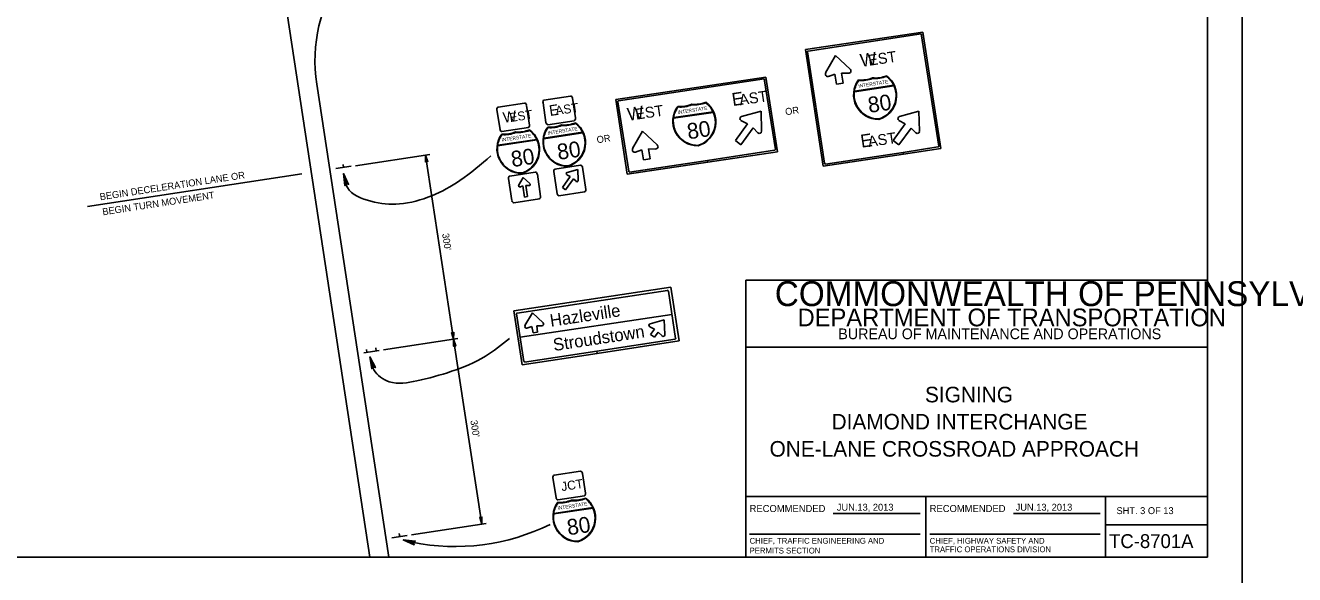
# Model space of a CAD drawing. Extents: x 644898 to 648326, y 298294 to 300670.
# Drawn here: x 646894 to 647444, y 300084 to 300322 of the extents above; entities that cross this region are included whole.
import ezdxf

# ---------------------------------------------------------------- set-up
doc = ezdxf.new("R2010")
doc.units = 0
for name, color, linetype in [('1', 7, 'Continuous'), ('2', 7, 'Continuous'), ('XCS-GRID-MIN', 7, 'Continuous')]:
    doc.layers.add(name, color=color, linetype=linetype)

msp = doc.modelspace()

# ---------------------------------------------------------------- linework, layer by layer
at = {"layer": '1'}
for p, q in [((647406.32, 300091.49), (647406.32, 300655.49)), ((647206.32, 300091.49), (647206.32, 300211.49)), ((647206.32, 300211.49), (647406.32, 300211.49)), ((647406.32, 300182.49), (647206.32, 300182.49)), ((647206.32, 300117.87), (647406.32, 300117.87)), ((647284.32, 300117.87), (647284.32, 300091.49)), ((647362.2, 300091.49), (647362.2, 300117.87)), ((647244.26, 300110.44), (647281.88, 300110.44)), ((647322.26, 300110.44), (647359.88, 300110.44)), ((647362.2, 300105.49), (647406.32, 300105.49)), ((647208.01, 300101.54), (647281.88, 300101.54)), ((647286.01, 300101.54), (647359.88, 300101.54)), ((647406.32, 300091.49), (646620.32, 300091.49)), ((646620.32, 300091.49), (647206.32, 300091.49))]:
    msp.add_line(p, q, dxfattribs=at)
at = {"layer": '2'}
for p, q in [((647006.82, 300332.49), (647043.57, 300091.49)), ((647232.22, 300311.27), (647283.08, 300318.83)), ((647289.94, 300269.47), (647282.35, 300318.16)), ((647283.08, 300318.83), (647290.78, 300268.45)), ((647239.83, 300260.87), (647232.21, 300311.27)), ((647233.13, 300310.28), (647240.47, 300262.09)), ((647240.93, 300301.19), (647245.17, 300308.78)), ((647245.17, 300308.78), (647251.58, 300302.8)), ((647244.96, 300300.69), (647242.12, 300299.62)), ((647245.63, 300296.32), (647244.96, 300300.69)), ((647247.84, 300301.1), (647248.51, 300296.74)), ((647250.96, 300301.03), (647247.84, 300301.1)), ((647020.57, 300296.24), (647051.7, 300091.49)), ((647150.08, 300289.69), (647215.05, 300299.35)), ((647219.22, 300268.08), (647214.33, 300298.67)), ((647215.05, 300299.35), (647220.07, 300267.06)), ((647248.51, 300296.74), (647245.63, 300296.32)), ((647253.41, 300293), (647270.54, 300295.54)), ((647270.48, 300295.8), (647253.43, 300293.28)), ((647255.31, 300297.86), (647255.31, 300297.86)), ((647261.31, 300298.78), (647261.31, 300298.78)), ((647118.95, 300289.37), (647130.45, 300291.12)), ((647131.32, 300290.24), (647132.57, 300281.74)), ((647155.01, 300257.38), (647150.08, 300289.69)), ((647099.95, 300276.74), (647098.57, 300285.24)), ((647099.07, 300286.37), (647110.57, 300288.12)), ((647111.32, 300287.12), (647112.7, 300278.62)), ((647119.82, 300279.74), (647118.57, 300288.24)), ((647125.57, 300284.99), (647125.57, 300284.99)), ((647150.99, 300288.7), (647155.7, 300258.62)), ((647175.1, 300281.56), (647192.23, 300284.1)), ((647192.16, 300284.37), (647175.12, 300281.85)), ((647176.99, 300286.43), (647176.99, 300286.43)), ((647183, 300287.35), (647183, 300287.35)), ((647212.97, 300284.64), (647204.51, 300282.36)), ((647213.2, 300275.96), (647212.97, 300284.64)), ((647281.37, 300284.63), (647272.91, 300282.35)), ((647281.6, 300275.95), (647281.37, 300284.63)), ((647105.57, 300281.99), (647105.57, 300281.99)), ((647132.07, 300280.49), (647120.57, 300278.74)), ((647126.57, 300278.49), (647126.57, 300278.49)), ((647132.57, 300279.37), (647132.57, 300279.37)), ((647207.03, 300279.16), (647201.86, 300271.88)), ((647204.28, 300280.53), (647207.03, 300279.16)), ((647275.42, 300279.15), (647270.25, 300271.87)), ((647272.68, 300280.52), (647275.42, 300279.15)), ((647112.2, 300277.49), (647100.7, 300275.74)), ((647100.82, 300274.49), (647100.82, 300274.49)), ((647106.7, 300275.37), (647106.7, 300275.37)), ((647112.7, 300276.24), (647112.7, 300276.24)), ((647135.7, 300275.49), (647118.82, 300272.87)), ((647118.82, 300272.62), (647135.82, 300275.24)), ((647120.7, 300277.49), (647120.7, 300277.49)), ((647157.35, 300268.38), (647161.58, 300275.97)), ((647161.58, 300275.97), (647168, 300269.99)), ((647204.21, 300270.09), (647209.54, 300277.33)), ((647209.54, 300277.33), (647211.6, 300275.27)), ((647272.61, 300270.08), (647277.94, 300277.32)), ((647277.94, 300277.32), (647279.99, 300275.26)), ((647098.82, 300269.62), (647115.95, 300272.24)), ((647115.82, 300272.37), (647098.95, 300269.87)), ((647127.95, 300269.62), (647127.95, 300269.62)), ((647161.38, 300267.88), (647158.54, 300266.82)), ((647162.05, 300263.51), (647161.38, 300267.88)), ((647164.25, 300268.29), (647164.92, 300263.94)), ((647167.38, 300268.23), (647164.25, 300268.29)), ((647189.74, 300263.29), (647218.83, 300267.79)), ((647201.86, 300271.88), (647204.21, 300270.09)), ((647270.25, 300271.87), (647272.61, 300270.08)), ((647274.56, 300266.78), (647289.56, 300269.13)), ((647290.78, 300268.45), (647274.67, 300266.05)), ((647037.32, 300260.99), (647069.57, 300265.87)), ((647079.82, 300185.87), (647067.7, 300265.62)), ((647108.07, 300266.62), (647108.07, 300266.62)), ((647189.85, 300262.56), (647155.01, 300257.38)), ((647156.05, 300258.21), (647189.74, 300263.29)), ((647164.92, 300263.94), (647162.05, 300263.51)), ((647189.85, 300262.56), (647189.74, 300263.29)), ((647189.74, 300263.29), (647189.85, 300262.56)), ((647220.07, 300267.06), (647189.85, 300262.56)), ((647274.67, 300266.05), (647239.83, 300260.87)), ((647240.87, 300261.71), (647274.56, 300266.78)), ((647274.67, 300266.05), (647274.56, 300266.78)), ((647274.56, 300266.78), (647274.67, 300266.05)), ((646921.2, 300243.37), (647014.07, 300257.49)), ((647026.2, 300259.24), (647026.2, 300259.24)), ((647035.45, 300260.74), (647028.82, 300259.74)), ((647032.07, 300260.24), (647031.95, 300261.49)), ((647104.2, 300256.49), (647115.2, 300258.24)), ((647116.07, 300257.37), (647117.45, 300247.74)), ((647124.7, 300248.87), (647123.2, 300258.49)), ((647123.7, 300259.49), (647134.7, 300261.24)), ((647130.32, 300256.37), (647126.95, 300251.62)), ((647128.82, 300257.12), (647130.32, 300256.37)), ((647133.57, 300259.37), (647128.95, 300258.12)), ((647133.7, 300254.62), (647133.57, 300259.37)), ((647135.57, 300260.37), (647137.07, 300250.74)), ((647105.07, 300245.87), (647103.57, 300255.49)), ((647107.95, 300252.49), (647109.95, 300255.87)), ((647109.95, 300255.87), (647107.95, 300252.49)), ((647109.82, 300252.24), (647108.45, 300251.74)), ((647108.45, 300251.74), (647109.82, 300252.24)), ((647110.57, 300247.37), (647109.82, 300252.24)), ((647109.82, 300252.24), (647110.57, 300247.37)), ((647109.95, 300255.87), (647112.82, 300253.24)), ((647112.82, 300253.24), (647109.95, 300255.87)), ((647112.45, 300252.37), (647111.07, 300252.37)), ((647111.07, 300252.37), (647111.82, 300247.62)), ((647111.82, 300247.62), (647111.07, 300252.37)), ((647111.07, 300252.37), (647112.45, 300252.37)), ((647126.95, 300251.62), (647128.2, 300250.62)), ((647128.2, 300250.62), (647131.7, 300255.37)), ((647130.07, 300254.62), (647130.07, 300254.62)), ((647131.7, 300255.37), (647132.82, 300254.24)), ((647116.95, 300246.62), (647105.95, 300244.99)), ((647111.82, 300247.62), (647110.57, 300247.37)), ((647110.57, 300247.37), (647111.82, 300247.62)), ((647136.45, 300249.74), (647125.45, 300247.99)), ((647173.82, 300208.49), (647105.82, 300198.24)), ((647107.32, 300197.24), (647172.45, 300206.99)), ((647172.82, 300206.74), (647175.95, 300186.24)), ((647177.45, 300185.12), (647173.82, 300208.49)), ((647105.82, 300198.24), (647109.45, 300174.87)), ((647110.2, 300176.24), (647107.07, 300196.87)), ((647108.57, 300186.74), (647174.32, 300196.62)), ((647113.95, 300197.37), (647110.7, 300191.87)), ((647113.95, 300197.37), (647110.7, 300191.87)), ((647118.57, 300192.99), (647113.95, 300197.37)), ((647118.57, 300192.99), (647113.95, 300197.37)), ((647111.57, 300190.74), (647113.7, 300191.37)), ((647111.57, 300190.74), (647113.7, 300191.37)), ((647113.7, 300191.37), (647114.2, 300188.62)), ((647113.7, 300191.37), (647114.2, 300188.62)), ((647116.2, 300188.99), (647115.82, 300191.74)), ((647115.82, 300191.74), (647118.07, 300191.62)), ((647116.2, 300188.99), (647115.82, 300191.74)), ((647115.82, 300191.74), (647118.07, 300191.62)), ((647141.57, 300191.62), (647141.57, 300191.62)), ((647166.82, 300190.24), (647164.82, 300191.24)), ((647166.82, 300190.24), (647164.82, 300191.24)), ((647164.95, 300192.62), (647171.07, 300194.24)), ((647164.95, 300192.62), (647171.07, 300194.24)), ((647171.07, 300194.24), (647164.95, 300192.62)), ((647164.95, 300192.62), (647171.07, 300194.24)), ((647164.95, 300192.62), (647171.07, 300194.24)), ((647171.07, 300194.24), (647164.95, 300192.62)), ((647165.07, 300187.99), (647166.82, 300190.24)), ((647165.07, 300187.99), (647166.82, 300190.24)), ((647171.07, 300194.24), (647171.32, 300187.87)), ((647171.07, 300194.24), (647171.32, 300187.87)), ((647049.45, 300181.24), (647081.7, 300186.24)), ((647092.07, 300105.87), (647079.82, 300185.87)), ((647114.2, 300188.62), (647116.2, 300188.99)), ((647114.2, 300188.62), (647116.2, 300188.99)), ((647175.7, 300185.87), (647141.88, 300180.74)), ((647142.03, 300179.78), (647177.45, 300185.12)), ((647166.82, 300186.74), (647165.07, 300187.99)), ((647166.82, 300186.74), (647165.07, 300187.99)), ((647168.45, 300188.99), (647166.82, 300186.74)), ((647168.45, 300188.99), (647166.82, 300186.74)), ((647170.07, 300187.37), (647168.45, 300188.99)), ((647170.07, 300187.37), (647168.45, 300188.99)), ((647170.07, 300187.37), (647170.07, 300187.37)), ((647038.32, 300179.62), (647038.32, 300179.62)), ((647047.57, 300180.99), (647040.95, 300179.99)), ((647042.2, 300180.24), (647042.07, 300181.49)), ((647046.2, 300180.74), (647046.07, 300182.12)), ((647109.45, 300174.87), (647142.03, 300179.78)), ((647141.88, 300180.74), (647110.57, 300175.99)), ((647141.88, 300180.74), (647142.03, 300179.78)), ((647142.03, 300179.78), (647141.88, 300180.74)), ((647124.2, 300117.37), (647122.82, 300125.87)), ((647123.32, 300126.99), (647134.82, 300128.74)), ((647135.57, 300127.74), (647136.95, 300119.24)), ((647129.82, 300122.49), (647129.82, 300122.49)), ((647136.45, 300118.12), (647124.95, 300116.37)), ((647125.07, 300115.12), (647125.07, 300115.12)), ((647130.95, 300115.99), (647130.95, 300115.99)), ((647136.95, 300116.87), (647136.95, 300116.87)), ((647140.07, 300112.99), (647123.2, 300110.49)), ((647123.2, 300110.24), (647140.2, 300112.74)), ((647061.57, 300101.24), (647093.95, 300106.12)), ((647050.45, 300099.87), (647050.45, 300099.87)), ((647050.45, 300099.49), (647050.45, 300099.49)), ((647059.7, 300100.87), (647053.07, 300099.87)), ((647056.45, 300100.37), (647056.2, 300101.74))]:
    msp.add_line(p, q, dxfattribs=at)
for points in [[(647282.35, 300318.16), (647233.42, 300310.63)], [(647214.33, 300298.67), (647151.28, 300289.05)], [(647067.77, 300262.74), (647067.96, 300262.88), (647067.7, 300265.62), (647067.77, 300262.74), (647067.67, 300262.58), (647067.7, 300265.62), (647068.25, 300262.93), (647068.46, 300262.86), (647067.7, 300265.62), (647068.62, 300262.73), (647068.46, 300262.86)], [(647032.82, 300252.74), (647033.07, 300252.99), (647032.07, 300257.62), (647032.82, 300252.74), (647032.7, 300252.37), (647032.07, 300257.62), (647033.57, 300253.12), (647033.95, 300253.12), (647032.07, 300257.62), (647034.32, 300252.87), (647033.95, 300253.12)], [(647079.75, 300188.74), (647079.56, 300188.61), (647079.82, 300185.87), (647079.75, 300188.74), (647079.85, 300188.91), (647079.82, 300185.87), (647079.28, 300188.56), (647079.06, 300188.63), (647079.82, 300185.87), (647078.9, 300188.76), (647079.06, 300188.63)], [(647079.9, 300182.99), (647080.09, 300183.13), (647079.82, 300185.87), (647079.9, 300182.99), (647079.8, 300182.83), (647079.82, 300185.87), (647080.37, 300183.18), (647080.59, 300183.11), (647079.82, 300185.87), (647080.75, 300182.98), (647080.59, 300183.11)], [(647044.45, 300173.37), (647044.82, 300173.62), (647043.57, 300178.24), (647044.45, 300173.37), (647044.32, 300173.12), (647043.57, 300178.24), (647045.2, 300173.87), (647045.57, 300173.74), (647043.57, 300178.24), (647045.95, 300173.62), (647045.57, 300173.74)], [(647092, 300108.75), (647091.81, 300108.61), (647092.07, 300105.87), (647092, 300108.75), (647092.1, 300108.91), (647092.07, 300105.87), (647091.52, 300108.56), (647091.31, 300108.63), (647092.07, 300105.87), (647091.15, 300108.76), (647091.31, 300108.63)], [(647062.52, 300097.23), (647062.4, 300097.61), (647057.97, 300099.03), (647062.52, 300097.23), (647062.74, 300096.93), (647057.97, 300099.03), (647062.55, 300098.03), (647062.78, 300098.35), (647057.97, 300099.03), (647063.16, 300098.47), (647062.78, 300098.35)]]:
    msp.add_lwpolyline(points, dxfattribs=at)
for centre, radius, start, end in [((647086.94, 300306.37), 67.19, 103.0152, 188.6538), ((647121.8, 300290.02), 12.33, 264.4038, 292.9038), ((647121.8, 300290.02), 12.56, 264.9943, 292.6428), ((647127.8, 300290.94), 12.33, 264.4038, 292.9038), ((647127.8, 300290.94), 12.56, 264.6648, 292.3133), ((647126.24, 300270.94), 10.73, 286.7839, 53.6538), ((647126.24, 300270.94), 10.51, 25.4466, 52.9614), ((647204.76, 300281.42), 0.915, 103.9183, 245.5492), ((647273.15, 300281.41), 0.915, 103.9183, 245.5492), ((647109.31, 300268.36), 10.73, 143.6538, 270.5237), ((647109.31, 300268.36), 10.51, 144.3462, 171.8611), ((647101.87, 300286.99), 12.33, 264.4038, 292.9038), ((647101.87, 300286.99), 12.56, 264.9943, 292.6428), ((647107.87, 300287.91), 12.33, 264.4038, 292.9038), ((647107.87, 300287.91), 12.56, 264.6648, 292.3133), ((647106.31, 300267.9), 10.73, 286.7839, 53.6538), ((647106.31, 300267.9), 10.51, 25.4466, 52.9614), ((647129.24, 300271.39), 10.73, 143.6538, 270.5237), ((647129.24, 300271.39), 10.51, 173.1407, 270.5237), ((647129.24, 300271.39), 10.51, 144.3462, 171.8611), ((647126.24, 300270.94), 10.51, 286.7839, 24.1669), ((647212.29, 300275.87), 0.915, 225, 1.3737), ((647280.69, 300275.86), 0.915, 225, 1.3737), ((647109.31, 300268.36), 10.51, 173.1407, 270.5237), ((647106.31, 300267.9), 10.51, 286.7839, 24.1669), ((647129.08, 300257.61), 0.5, 103.9183, 245.5492), ((647108.38, 300252.24), 0.46, 148.5129, 289.1785), ((647108.38, 300252.24), 0.46, 148.5129, 289.1785), ((647112.5, 300252.85), 0.46, 266.9014, 50.808), ((647112.5, 300252.85), 0.46, 266.9014, 50.8081), ((647133.2, 300254.57), 0.5, 225, 1.3737), ((647172.54, 300206.79), 0.309, 7.3907, 98.4613), ((647107.4, 300196.98), 0.309, 98.9487, 188.5961), ((647111.41, 300191.43), 0.745, 148.5129, 289.1785), ((647111.41, 300191.43), 0.745, 148.5129, 289.1785), ((647118.09, 300192.41), 0.745, 266.9014, 50.8081), ((647118.09, 300192.41), 0.745, 266.9014, 50.8081), ((647165.17, 300191.86), 0.745, 103.5129, 244.1785), ((647165.17, 300191.86), 0.745, 103.5129, 244.1785), ((647170.58, 300187.83), 0.745, 221.9014, 5.8081), ((647170.58, 300187.83), 0.745, 221.9014, 5.8081), ((647175.72, 300186.26), 0.309, 278.3685, 10.1781), ((647110.59, 300176.42), 0.309, 189.1727, 276.4437), ((647133.58, 300108.95), 10.73, 143.6538, 270.5237), ((647133.58, 300108.95), 10.51, 144.3462, 171.8611), ((647126.13, 300127.58), 12.33, 264.4038, 292.9038), ((647126.13, 300127.58), 12.56, 264.9943, 292.6428), ((647132.14, 300128.49), 12.33, 264.4038, 292.9038), ((647132.14, 300128.49), 12.56, 264.6648, 292.3133), ((647130.57, 300108.49), 10.73, 286.7839, 53.6538), ((647130.57, 300108.49), 10.51, 25.4466, 52.9614), ((647133.58, 300108.95), 10.51, 173.1407, 270.5237), ((647130.57, 300108.49), 10.51, 286.7839, 24.1669), ((647080.32, 300190.06), 93.92, 258.636, 296.1278)]:
    msp.add_arc(centre, radius, start, end, dxfattribs=at)
for centre, major_axis, ratio, start_param, end_param in [((647282.1, 300317.62), (-0.388, 0), 0.989072, 3.283634, 4.860778), ((647233.45, 300310.31), (-0.388, 0), 0.989072, 4.856969, 6.450662), ((647241.83, 300300.66), (-0.02, 1.02), 0.989072, 1.007506, 3.462583), ((647250.91, 300302.05), (-0.02, 1.02), 0.989072, 3.073775, 5.58542), ((647214.07, 300298.13), (-0.388, 0), 0.989072, 3.283634, 4.860778), ((647263.9, 300291.75), (-10.85, 0), 0.989072, 5.647198, 7.861496), ((647263.9, 300291.75), (-10.62, 0), 0.989072, 5.659282, 6.139508), ((647256.41, 300310.39), (-12.46, 0), 0.989072, 1.471498, 1.968918), ((647256.41, 300310.39), (-12.69, 0), 0.989072, 1.481804, 1.964361), ((647262.47, 300311.29), (12.46, 0), 0.989072, 4.61309, 5.11051), ((647262.47, 300311.29), (12.69, 0), 0.989072, 4.617647, 5.100204), ((647260.86, 300291.3), (10.62, 0), 0.989072, 5.003697, 6.703352), ((647260.86, 300291.3), (10.85, 0), 0.989072, 5.003697, 7.217995), ((647260.86, 300291.3), (10.62, 0), 0.989072, 0.4425, 0.922725), ((647119.16, 300288.37), (0.16, -1.06), 0.6, 3.141593, 4.712389), ((647130.64, 300290.11), (-0.16, 1.06), 0.6, 4.712389, 6.283185), ((647151.32, 300288.72), (-0.388, 0), 0.989072, 4.856969, 6.450662), ((647263.9, 300291.75), (-10.62, 0), 0.989072, 6.161841, 7.861496), ((647099.23, 300285.33), (0.16, -1.06), 0.6, 3.141593, 4.712389), ((647110.71, 300287.08), (-0.16, 1.06), 0.6, 4.712389, 6.283185), ((647185.58, 300280.32), (-10.85, 0), 0.989072, 5.647198, 7.861496), ((647185.58, 300280.32), (-10.62, 0), 0.989072, 5.659282, 6.139508), ((647178.09, 300298.96), (-12.46, 0), 0.989072, 1.471498, 1.968918), ((647178.09, 300298.96), (-12.69, 0), 0.989072, 1.481804, 1.964361), ((647184.16, 300299.86), (12.46, 0), 0.989072, 4.61309, 5.11051), ((647184.16, 300299.86), (12.69, 0), 0.989072, 4.617647, 5.100204), ((647182.55, 300279.86), (10.62, 0), 0.989072, 5.003697, 6.703352), ((647182.55, 300279.86), (10.85, 0), 0.989072, 5.003697, 7.217995), ((647182.55, 300279.86), (10.62, 0), 0.989072, 0.4425, 0.922725), ((647112, 300278.58), (-0.16, 1.06), 0.6, 3.141593, 4.712389), ((647120.45, 300279.86), (0.16, -1.06), 0.6, 4.712389, 6.283185), ((647131.93, 300281.61), (-0.16, 1.06), 0.6, 3.141593, 4.712389), ((647185.58, 300280.32), (-10.62, 0), 0.989072, 6.161841, 7.861496), ((647100.53, 300276.83), (0.16, -1.06), 0.6, 4.712389, 6.283185), ((647158.25, 300267.86), (-0.02, 1.02), 0.989072, 1.007506, 3.462583), ((647167.33, 300269.24), (-0.02, 1.02), 0.989072, 3.073775, 5.58542), ((647218.8, 300268.04), (0.4, 0.003), 0.767806, 4.857369, 6.430818), ((647289.53, 300269.42), (0.385, 0.012), 0.931125, 4.834731, 6.40818), ((647240.83, 300262.13), (-0.402, -0.077), 0.953585, 6.234444, 7.82518), ((647104.33, 300255.6), (0.14, -0.921), 0.769266, 3.141593, 4.712389), ((647115.32, 300257.27), (-0.14, 0.921), 0.769266, 4.712389, 6.283185), ((647123.87, 300258.62), (0.14, -0.921), 0.769266, 3.141593, 4.712389), ((647134.86, 300260.29), (-0.14, 0.921), 0.769266, 4.712389, 6.283185), ((647156.01, 300258.66), (-0.023, -0.426), 0.852292, 4.909408, 6.500145), ((647136.33, 300250.62), (-0.14, 0.921), 0.769266, 3.141593, 4.712389), ((647105.8, 300245.92), (0.14, -0.921), 0.769266, 4.712389, 6.283185), ((647116.79, 300247.6), (-0.14, 0.921), 0.769266, 3.141593, 4.712389), ((647125.35, 300248.95), (0.14, -0.921), 0.769266, 4.712389, 6.283185), ((647123.49, 300125.92), (0.16, -1.06), 0.6, 3.141593, 4.712389), ((647134.97, 300127.67), (-0.16, 1.06), 0.6, 4.712389, 6.283185), ((647136.27, 300119.16), (-0.16, 1.06), 0.6, 3.141593, 4.712389), ((647124.79, 300117.42), (0.16, -1.06), 0.6, 4.712389, 6.283185)]:
    msp.add_ellipse(centre, major_axis=major_axis, ratio=ratio, start_param=start_param, end_param=end_param, dxfattribs=at)
for points in [[(647095.95, 300265.24), (647082.57, 300254.62), (647070.32, 300247.99), (647056.32, 300244.49), (647043.95, 300245.62), (647033.82, 300251.62), (647032.07, 300257.62)], [(647103.95, 300186.24), (647093.57, 300178.49), (647078.95, 300171.99), (647063.82, 300167.87), (647051.95, 300167.49), (647045.32, 300172.62), (647043.57, 300178.24)]]:
    msp.add_spline(points, degree=3, dxfattribs=at)
at = {"layer": 'XCS-GRID-MIN'}
for points in [[(646580.32, 300670.49), (647421.32, 300670.49), (647421.32, 300076.49), (646580.32, 300076.49)], [(647421.32, 300670.49), (648262.32, 300670.49), (648262.32, 300076.49), (647421.32, 300076.49)]]:
    msp.add_lwpolyline(points, close=True, dxfattribs=at)

# ---------------------------------------------------------------- texts
at = {"layer": '1'}
for s, height, p in [('COMMONWEALTH OF PENNSYLVANIA', 10.7828, (647218.92, 300200.22)), ('DEPARTMENT OF TRANSPORTATION', 7.6837, (647228.78, 300191.48)), ('BUREAU OF MAINTENANCE AND OPERATIONS', 4.6253, (647246.42, 300185.91)), ('SIGNING', 6.75, (647283.97, 300158.56)), ('DIAMOND INTERCHANGE', 6.75, (647243.5, 300146.81)), ('ONE-LANE CROSSROAD APPROACH', 6.75, (647216.66, 300135.06)), ('RECOMMENDED', 3.048, (647208.01, 300111.07)), ('RECOMMENDED', 3.048, (647286.01, 300111.07)), ('SHT. 3 OF 13', 3, (647366.91, 300110.18)), ('CHIEF, TRAFFIC ENGINEERING AND', 2.5, (647208.01, 300097.38)), ('CHIEF, HIGHWAY SAFETY AND', 2.5, (647286.01, 300097.38)), ('TC-8701A', 6, (647363.69, 300095.49)), ('PERMITS SECTION', 2.5, (647208.01, 300093.13)), ('TRAFFIC OPERATIONS DIVISION', 2.5, (647286.01, 300093.68))]:
    msp.add_text(s, height=height, dxfattribs=at).set_placement(p)
at = {"layer": '2'}
for s, height, rotation, p in [('W', 5.63, 8.4837, (647256.32, 300303.72)), ('EST', 4.719, 8.4705, (647259.73, 300304.24)), ('INTERSTATE', 1.517, 8.469, (647255.24, 300294.75)), ('E', 5.63, 8.4837, (647200.74, 300286.8)), ('AST', 4.719, 8.4705, (647203.86, 300287.1)), ('80', 6.829, 8.468, (647259.77, 300283.83)), ('W', 4.63, 8.6525, (647101.57, 300279.49)), ('EST', 3.875, 8.6538, (647104.32, 300279.87)), ('E', 4.63, 8.6525, (647121.57, 300282.49)), ('AST', 3.875, 8.6538, (647124.2, 300282.87)), ('W', 5.63, 8.4837, (647155.46, 300280.39)), ('EST', 4.719, 8.4705, (647158.87, 300280.9)), ('INTERSTATE', 1.517, 8.469, (647176.92, 300283.32)), ('OR', 3, 8.6282, (647223.65, 300282.83)), ('80', 6.829, 8.468, (647181.46, 300272.4)), ('INTERSTATE', 1.517, 8.6538, (647100.7, 300271.37)), ('INTERSTATE', 1.517, 8.6538, (647120.7, 300274.37)), ('OR', 3, 8.6282, (647142, 300270.7)), ('E', 5.63, 8.4837, (647256.48, 300268.77)), ('AST', 4.719, 8.4705, (647259.61, 300269.06)), ('80', 6.829, 8.6538, (647105.2, 300260.37)), ('80', 6.829, 8.6538, (647125.2, 300263.49)), ('BEGIN DECELERATION LANE OR', 3, 8.6534, (646926.77, 300246.02)), ('BEGIN TURN MOVEMENT', 3, 8.6534, (646927.92, 300239.51)), ("300'", 3, 278.6536, (647074.82, 300231.53)), ('Hazleville  ', 5.3752, 8.6538, (647121.95, 300191.24)), ('Stroudstown', 5.3752, 8.6538, (647123.32, 300180.74)), ("300'", 3, 278.6537, (647087.07, 300150.66)), ('JCT', 3.896, 8.6538, (647126.7, 300120.12)), ('INTERSTATE', 1.517, 8.6538, (647124.95, 300111.99)), ('80', 6.829, 8.6538, (647129.45, 300100.99))]:
    msp.add_text(s, height=height, rotation=rotation, dxfattribs=at).set_placement(p)
for p in [(647245.79, 300111.65), (647323.24, 300111.65)]:
    msp.add_text('JUN.13, 2013', height=3, dxfattribs=at).set_placement(p)

doc.saveas('drawing.dxf')
